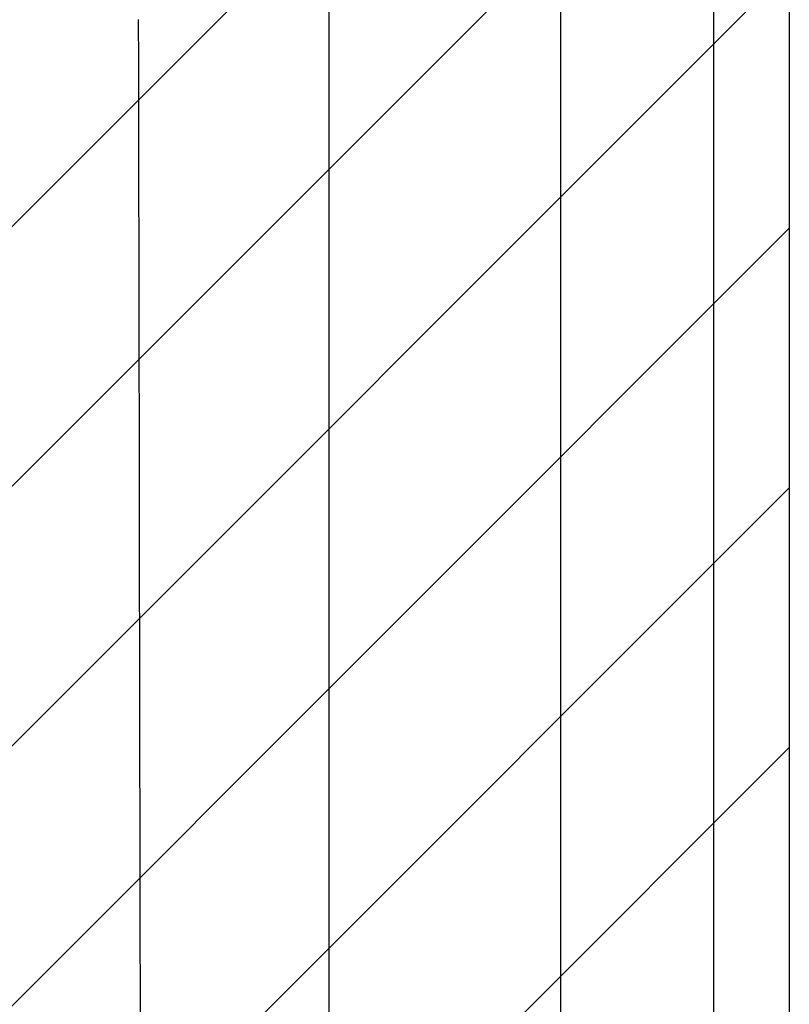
# Model space of a CAD drawing. Extents: x 997 to 109698, y 921 to 94021.
# Tile 319 of 656: x 12266 to 13273, y 42032 to 43319. Entities that reach past the tile are written whole.
import ezdxf

# ---------------------------------------------------------------- set-up
doc = ezdxf.new("R2010")
doc.units = 0
doc.header["$MEASUREMENT"] = 0
for name, color, linetype in [('12', 7, 'CONTINUOUS'), ('28', 7, 'CONTINUOUS'), ('40', 7, 'CONTINUOUS')]:
    doc.layers.add(name, color=color, linetype=linetype)

msp = doc.modelspace()

# ---------------------------------------------------------------- linework, layer by layer
at = {"layer": '12', "color": 5}
for points in [[(12973.82386, 41965.928918), (12973.823861, 42050.443725), (12973.823861, 42134.958534), (12973.823861, 42219.473341), (12973.823861, 42303.988149), (12973.823861, 42388.502956), (12973.823861, 42473.017765), (12973.823861, 42557.532571), (12973.823861, 42642.047379), (12973.823861, 42726.562188), (12973.823861, 42811.076995), (12973.823861, 42895.591802), (12973.823861, 42980.106611), (12973.82386, 43064.621418), (12973.823861, 43149.136225), (12973.823861, 43233.651033), (12973.823861, 43318.165842), (12973.823861, 43402.680648)], [(12671.00386, 41983.907379), (12671.00386, 42053.523341), (12671.00386, 42123.139302), (12671.00386, 42192.755264), (12671.00386, 42262.371226), (12671.00386, 42331.987188), (12671.00386, 42401.603149), (12671.00386, 42471.219111), (12671.00386, 42540.835073), (12671.00386, 42610.451034), (12671.00386, 42680.066996), (12671.00386, 42749.682956), (12671.00386, 42819.298918), (12671.00386, 42888.914879), (12671.00386, 42958.530841), (12671.00386, 43028.146802), (12671.00386, 43097.762764), (12671.00386, 43167.378725), (12671.00386, 43236.994687), (12671.00386, 43306.610649), (12671.00386, 43376.226611)]]:
    msp.add_lwpolyline(points, dxfattribs=at)
at = {"layer": '12', "color": 6}
for points in [[(13173.823861, 41966.029495), (13173.823861, 42054.390457), (13173.823861, 42142.751419), (13173.82386, 42231.112379), (13173.82386, 42319.473342), (13173.823861, 42407.834302), (13173.82386, 42496.195264), (13173.823861, 42584.556225), (13173.823861, 42672.917187), (13173.823861, 42761.278149), (13173.823861, 42849.639111), (13173.823861, 42938.000072), (13173.823861, 43026.361034), (13173.823861, 43114.721996), (13173.823861, 43203.082956), (13173.82386, 43291.443918), (13173.823861, 43379.804879)], [(12421.539957, 43319.192857), (12421.642868, 43261.801888), (12421.745779, 43204.410922), (12421.84869, 43147.019953), (12421.9516, 43089.628985), (12422.054511, 43032.238018), (12422.157422, 42974.84705), (12422.260333, 42917.456083), (12422.363244, 42860.065114), (12422.466155, 42802.674148), (12422.569066, 42745.283179), (12422.671977, 42687.892211), (12422.774888, 42630.501244), (12422.877799, 42573.110276), (12422.98071, 42515.719309), (12423.083621, 42458.32834), (12423.186532, 42400.937374), (12423.289443, 42343.546405), (12423.392354, 42286.155437), (12423.495265, 42228.76447), (12423.598176, 42171.373502), (12423.701086, 42113.982535), (12423.803998, 42056.591566), (12423.906908, 41999.2006)]]:
    msp.add_lwpolyline(points, dxfattribs=at)
at = {"layer": '28', "color": 2}
for p, q in [((11268.566983, 42060.953237), (13272.636205, 44065.022459)), ((11922.636205, 42375.611205), (13272.636205, 43725.611205)), ((11922.636205, 42036.19995), (13272.636205, 43386.19995)), ((11922.636205, 41696.788695), (13272.636205, 43046.788695)), ((11922.636205, 41357.37744), (13272.636205, 42707.37744)), ((11922.636205, 41017.966185), (13272.636205, 42367.966185))]:
    msp.add_line(p, q, dxfattribs=at)
at = {"layer": '40', "color": 8, "linetype": 'Continuous'}
msp.add_line((13272.636205, 43780.658274), (13272.636205, 36620.953237), dxfattribs=at)

doc.saveas('drawing.dxf')
